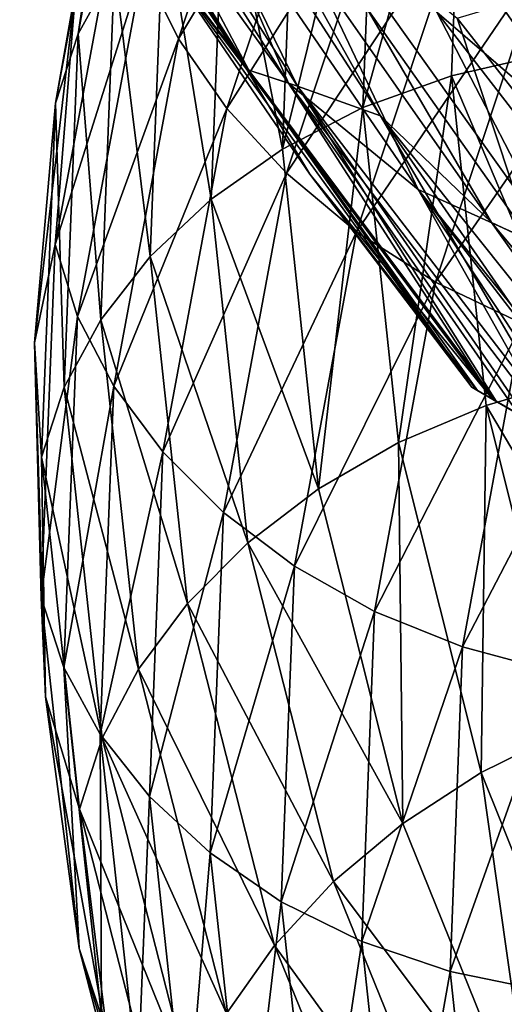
# Model space of a CAD drawing. Header units: metres. Extents: x -44 to 117, y -432 to 89.
# Tile 819 of 1056: x -19.05 to -17.03, y -83.34 to -79.23. Entities that reach past the tile are written whole.
import ezdxf

# ---------------------------------------------------------------- set-up
doc = ezdxf.new("R2010")
doc.units = ezdxf.units.M
doc.layers.add('solid_125568', color=7, linetype='CONTINUOUS')

msp = doc.modelspace()

# ---------------------------------------------------------------- linework, layer by layer
at = {"layer": 'solid_125568'}
for points in [[(-18.904844, -77.914719, 292.744202), (-17.892147, -79.505814, 292.744202), (-18.721895, -77.80909, 293.488617)], [(-18.536335, -77.816483, 912.456238), (-18.808662, -79.286423, 911.05896), (-18.629845, -78.10231, 912.686829)], [(-18.656071, -79.012489, 910.843872), (-18.808662, -79.286423, 911.05896), (-18.536335, -77.816483, 912.456238)], [(-18.721895, -77.80909, 293.488617), (-17.545706, -79.629097, 293.488617), (-18.146566, -78.550308, 293.729553)], [(-17.892147, -79.505814, 292.744202), (-17.545706, -79.629097, 293.488617), (-18.721895, -77.80909, 293.488617)], [(-19.015591, -77.978653, 291.980225), (-18.094738, -79.438011, 291.980225), (-18.904844, -77.914719, 292.744202)], [(-18.094738, -79.438011, 291.980225), (-17.892147, -79.505814, 292.744202), (-18.904844, -77.914719, 292.744202)], [(-18.538172, -79.005928, 913.319092), (-18.388649, -79.30838, 913.501099), (-17.910273, -77.877632, 914.861328)], [(-17.910273, -77.877632, 914.861328), (-18.388649, -79.30838, 913.501099), (-17.713833, -78.182236, 915.006592)], [(-18.925274, -77.926514, 272.815155), (-17.929621, -79.493332, 272.815155), (-19.020573, -77.981529, 273.273346)], [(-18.335989, -78.553909, 272.379822), (-17.929621, -79.493332, 272.815155), (-18.925274, -77.926514, 272.815155)], [(-12.863886, -77.927498, 267.378693), (-16.009871, -80.776581, 271.621307), (-17.225948, -79.221985, 271.621307)], [(-19.020573, -77.981529, 273.273346), (-18.103525, -79.435379, 273.273346), (-19.052559, -78, 273.742645)], [(-17.929621, -79.493332, 272.815155), (-18.103525, -79.435379, 273.273346), (-19.020573, -77.981529, 273.273346)], [(-19.015591, -77.978653, 291.980225), (-18.470243, -78.951988, 291.208344), (-18.094738, -79.438011, 291.980225)], [(-18.103525, -79.435379, 273.273346), (-18.470243, -78.951988, 273.742645), (-19.052559, -78, 273.742645)], [(-16.804518, -78.011787, 909.921143), (-16.855927, -79.371147, 908.690002), (-17.196711, -78.078072, 910.009705)], [(-17.196711, -78.078072, 910.009705), (-17.618666, -79.594292, 908.829895), (-17.564869, -78.188278, 910.128296)], [(-17.196711, -78.078072, 910.009705), (-17.249334, -79.461723, 908.74408), (-17.618666, -79.594292, 908.829895)], [(-16.855927, -79.371147, 908.690002), (-17.249334, -79.461723, 908.74408), (-17.196711, -78.078072, 910.009705)], [(-18.629845, -78.10231, 912.686829), (-18.903534, -79.575691, 911.278748), (-18.818146, -79.09465, 912.244263)], [(-18.808662, -79.286423, 911.05896), (-18.903534, -79.575691, 911.278748), (-18.629845, -78.10231, 912.686829)], [(-18.388649, -79.30838, 913.501099), (-18.186934, -79.598305, 913.661255), (-17.713833, -78.182236, 915.006592)], [(-17.713833, -78.182236, 915.006592), (-18.186934, -79.598305, 913.661255), (-17.47117, -78.470078, 915.12207)], [(-17.564869, -78.188278, 910.128296), (-17.955061, -79.767754, 908.946838), (-17.900169, -78.341911, 910.275635)], [(-17.564869, -78.188278, 910.128296), (-17.618666, -79.594292, 908.829895), (-17.955061, -79.767754, 908.946838)], [(-17.663307, -78.284103, 294.293182), (-16.580072, -79.822815, 294.293182), (-16.886318, -79.007492, 294.406891)], [(-17.310677, -79.196983, 294.138977), (-16.580072, -79.822815, 294.293182), (-17.663307, -78.284103, 294.293182)], [(-17.900169, -78.341911, 910.275635), (-17.955061, -79.767754, 908.946838), (-18.197004, -78.534332, 910.447327)], [(-18.186934, -79.598305, 913.661255), (-17.937754, -79.868759, 913.795959), (-17.47117, -78.470078, 915.12207)], [(-17.47117, -78.470078, 915.12207), (-17.937754, -79.868759, 913.795959), (-17.186892, -78.733879, 915.20459)], [(-18.197004, -78.534332, 910.447327), (-18.252874, -79.977203, 909.091064), (-18.450577, -78.759819, 910.638367)], [(-18.046795, -78.549721, 271.978149), (-17.388357, -79.936241, 272.379822), (-18.335989, -78.553909, 272.379822)], [(-18.335989, -78.553909, 272.379822), (-17.388357, -79.936241, 272.379822), (-17.929621, -79.493332, 272.815155)], [(-17.955061, -79.767754, 908.946838), (-18.252874, -79.977203, 909.091064), (-18.197004, -78.534332, 910.447327)], [(-18.146566, -78.550308, 293.729553), (-17.08144, -80.074089, 293.729553), (-17.968025, -78.552719, 293.949127)], [(-17.545706, -79.629097, 293.488617), (-17.08144, -80.074089, 293.729553), (-18.146566, -78.550308, 293.729553)], [(-18.046795, -78.549721, 271.978149), (-17.225948, -79.221985, 271.621307), (-16.917145, -80.14888, 271.978149)], [(-18.046795, -78.549721, 271.978149), (-16.917145, -80.14888, 271.978149), (-17.388357, -79.936241, 272.379822)], [(-17.968025, -78.552719, 293.949127), (-16.78293, -80.215462, 293.949127), (-17.310677, -79.196983, 294.138977)], [(-17.08144, -80.074089, 293.729553), (-16.78293, -80.215462, 293.949127), (-17.968025, -78.552719, 293.949127)], [(-18.63077, -78.697861, 913.119019), (-18.904499, -80.166641, 911.705872), (-18.538172, -79.005928, 913.319092)], [(-18.818146, -79.09465, 912.244263), (-18.904499, -80.166641, 911.705872), (-18.63077, -78.697861, 913.119019)], [(-17.937754, -79.868759, 913.795959), (-17.645842, -80.112846, 913.90155), (-17.186892, -78.733879, 915.20459)], [(-17.186892, -78.733879, 915.20459), (-17.645842, -80.112846, 913.90155), (-16.865625, -78.966446, 915.25061)], [(-18.450577, -78.759819, 910.638367), (-18.507269, -80.21666, 909.258057), (-18.656071, -79.012489, 910.843872)], [(-18.252874, -79.977203, 909.091064), (-18.507269, -80.21666, 909.258057), (-18.450577, -78.759819, 910.638367)], [(-17.164658, -80.761337, 273.742645), (-17.164658, -80.761337, 291.208344), (-18.470243, -78.951988, 291.208344)], [(-18.094738, -79.438011, 291.980225), (-18.470243, -78.951988, 291.208344), (-17.164658, -80.761337, 291.208344)], [(-17.840405, -79.87323, 273.742645), (-17.164658, -80.761337, 273.742645), (-18.470243, -78.951988, 291.208344)], [(-18.470243, -78.951988, 273.742645), (-17.840405, -79.87323, 273.742645), (-18.470243, -78.951988, 291.208344)], [(-18.103525, -79.435379, 273.273346), (-17.840405, -79.87323, 273.742645), (-18.470243, -78.951988, 273.742645)], [(-17.645842, -80.112846, 913.90155), (-17.31595, -80.323723, 913.974365), (-16.865625, -78.966446, 915.25061)], [(-16.865625, -78.966446, 915.25061), (-17.31595, -80.323723, 913.974365), (-16.512753, -79.161491, 915.25769)], [(-18.904499, -80.166641, 911.705872), (-18.810556, -80.466362, 911.911438), (-18.538172, -79.005928, 913.319092)], [(-18.538172, -79.005928, 913.319092), (-18.810556, -80.466362, 911.911438), (-18.388649, -79.30838, 913.501099)], [(-18.656071, -79.012489, 910.843872), (-18.713411, -80.480019, 909.44342), (-18.808662, -79.286423, 911.05896)], [(-18.507269, -80.21666, 909.258057), (-18.713411, -80.480019, 909.44342), (-18.656071, -79.012489, 910.843872)], [(-18.818146, -79.09465, 912.244263), (-18.990808, -80.576653, 910.81488), (-18.904499, -80.166641, 911.705872)], [(-18.903534, -79.575691, 911.278748), (-18.990808, -80.576653, 910.81488), (-18.818146, -79.09465, 912.244263)], [(-17.31595, -80.323723, 913.974365), (-16.953596, -80.495506, 914.011475), (-16.512753, -79.161491, 915.25769)], [(-17.310677, -79.196983, 294.138977), (-16.141567, -80.706779, 294.138977), (-16.580072, -79.822815, 294.293182)], [(-16.78293, -80.215462, 293.949127), (-16.141567, -80.706779, 294.138977), (-17.310677, -79.196983, 294.138977)], [(-16.917145, -80.14888, 271.978149), (-17.225948, -79.221985, 271.621307), (-16.009871, -80.776581, 271.621307)], [(-18.808662, -79.286423, 911.05896), (-18.86647, -80.761124, 909.642761), (-18.903534, -79.575691, 911.278748)], [(-18.713411, -80.480019, 909.44342), (-18.86647, -80.761124, 909.642761), (-18.808662, -79.286423, 911.05896)], [(-18.810556, -80.466362, 911.911438), (-18.658829, -80.756981, 912.103943), (-18.388649, -79.30838, 913.501099)], [(-18.388649, -79.30838, 913.501099), (-18.658829, -80.756981, 912.103943), (-18.186934, -79.598305, 913.661255)], [(-16.855927, -79.371147, 908.690002), (-16.714382, -80.722832, 907.458313), (-17.249334, -79.461723, 908.74408)], [(-18.103525, -79.435379, 273.273346), (-17.076038, -80.812508, 273.273407), (-17.840405, -79.87323, 273.742645)], [(-17.929621, -79.493332, 272.815155), (-17.076038, -80.812508, 273.273407), (-18.103525, -79.435379, 273.273346)], [(-17.140903, -80.775055, 291.593811), (-18.094738, -79.438011, 291.980225), (-17.164658, -80.761337, 291.208344)], [(-18.094738, -79.438011, 291.980225), (-17.062138, -80.820534, 291.980225), (-17.892147, -79.505814, 292.744202)], [(-17.140903, -80.775055, 291.593811), (-17.062138, -80.820534, 291.980225), (-18.094738, -79.438011, 291.980225)], [(-17.249334, -79.461723, 908.74408), (-17.470776, -80.992264, 907.530884), (-17.618666, -79.594292, 908.829895)], [(-17.249334, -79.461723, 908.74408), (-17.1045, -80.837517, 907.477905), (-17.470776, -80.992264, 907.530884)], [(-16.714382, -80.722832, 907.458313), (-17.1045, -80.837517, 907.477905), (-17.249334, -79.461723, 908.74408)], [(-17.388357, -79.936241, 272.379822), (-16.805696, -80.96859, 272.814819), (-17.929621, -79.493332, 272.815155)], [(-17.929621, -79.493332, 272.815155), (-16.805696, -80.96859, 272.814819), (-16.969135, -80.874229, 273.052368)], [(-17.929621, -79.493332, 272.815155), (-16.969135, -80.874229, 273.052368), (-17.076038, -80.812508, 273.273407)], [(-17.892147, -79.505814, 292.744202), (-16.739212, -81.006973, 292.757141), (-17.545706, -79.629097, 293.488617)], [(-16.928358, -80.897766, 292.371338), (-16.739212, -81.006973, 292.757141), (-17.892147, -79.505814, 292.744202)], [(-17.062138, -80.820534, 291.980225), (-16.928358, -80.897766, 292.371338), (-17.892147, -79.505814, 292.744202)], [(-18.903534, -79.575691, 911.278748), (-18.96162, -81.053833, 909.851746), (-18.990808, -80.576653, 910.81488)], [(-18.86647, -80.761124, 909.642761), (-18.96162, -81.053833, 909.851746), (-18.903534, -79.575691, 911.278748)], [(-18.658829, -80.756981, 912.103943), (-18.454121, -81.03196, 912.279358), (-18.186934, -79.598305, 913.661255)], [(-18.186934, -79.598305, 913.661255), (-18.454121, -81.03196, 912.279358), (-17.937754, -79.868759, 913.795959)], [(-17.618666, -79.594292, 908.829895), (-17.804419, -81.18541, 907.617432), (-17.955061, -79.767754, 908.946838)], [(-17.618666, -79.594292, 908.829895), (-17.470776, -80.992264, 907.530884), (-17.804419, -81.18541, 907.617432)], [(-17.545706, -79.629097, 293.488617), (-16.193218, -81.322205, 293.488617), (-17.08144, -80.074089, 293.729553)], [(-16.494106, -81.148483, 293.12854), (-16.193218, -81.322205, 293.488617), (-17.545706, -79.629097, 293.488617)], [(-16.739212, -81.006973, 292.757141), (-16.494106, -81.148483, 293.12854), (-17.545706, -79.629097, 293.488617)], [(-17.955061, -79.767754, 908.946838), (-17.804419, -81.18541, 907.617432), (-18.252874, -79.977203, 909.091064)], [(-18.454121, -81.03196, 912.279358), (-18.201242, -81.284744, 912.433777), (-17.937754, -79.868759, 913.795959)], [(-17.937754, -79.868759, 913.795959), (-18.201242, -81.284744, 912.433777), (-17.645842, -80.112846, 913.90155)], [(-17.143019, -80.773834, 273.509155), (-17.164658, -80.761337, 273.742645), (-17.840405, -79.87323, 273.742645)], [(-17.143019, -80.773834, 273.509155), (-17.840405, -79.87323, 273.742645), (-17.076038, -80.812508, 273.273407)], [(-17.388357, -79.936241, 272.379822), (-16.338966, -81.238052, 272.378693), (-16.423552, -81.189217, 272.44342)], [(-16.917145, -80.14888, 271.978149), (-16.338966, -81.238052, 272.378693), (-17.388357, -79.936241, 272.379822)], [(-17.388357, -79.936241, 272.379822), (-16.423552, -81.189217, 272.44342), (-16.637636, -81.06562, 272.631348)], [(-17.388357, -79.936241, 272.379822), (-16.637636, -81.06562, 272.631348), (-16.805696, -80.96859, 272.814819)], [(-18.252874, -79.977203, 909.091064), (-18.0998, -81.411736, 907.734192), (-18.507269, -80.21666, 909.258057)], [(-17.804419, -81.18541, 907.617432), (-18.0998, -81.411736, 907.734192), (-18.252874, -79.977203, 909.091064)], [(-17.08144, -80.074089, 293.729553), (-15.888701, -81.498016, 293.730103), (-16.78293, -80.215462, 293.949127)], [(-16.193218, -81.322205, 293.488617), (-15.888701, -81.498016, 293.730103), (-17.08144, -80.074089, 293.729553)], [(-18.201242, -81.284744, 912.433777), (-17.905003, -81.508789, 912.56311), (-17.645842, -80.112846, 913.90155)], [(-17.645842, -80.112846, 913.90155), (-17.905003, -81.508789, 912.56311), (-17.31595, -80.323723, 913.974365)], [(-18.990808, -80.576653, 910.81488), (-18.962614, -81.640106, 910.273743), (-18.904499, -80.166641, 911.705872)], [(-18.904499, -80.166641, 911.705872), (-18.962614, -81.640106, 910.273743), (-18.810556, -80.466362, 911.911438)], [(-18.507269, -80.21666, 909.258057), (-18.352102, -81.665039, 907.877197), (-18.713411, -80.480019, 909.44342)], [(-18.0998, -81.411736, 907.734192), (-18.352102, -81.665039, 907.877197), (-18.507269, -80.21666, 909.258057)], [(-17.905003, -81.508789, 912.56311), (-17.570219, -81.697624, 912.66333), (-17.31595, -80.323723, 913.974365)], [(-17.31595, -80.323723, 913.974365), (-17.570219, -81.697624, 912.66333), (-16.953596, -80.495506, 914.011475)], [(-18.962614, -81.640106, 910.273743), (-18.868401, -81.931419, 910.484863), (-18.810556, -80.466362, 911.911438)], [(-18.810556, -80.466362, 911.911438), (-18.868401, -81.931419, 910.484863), (-18.658829, -80.756981, 912.103943)], [(-18.713411, -80.480019, 909.44342), (-18.556534, -81.938995, 908.042419), (-18.86647, -80.761124, 909.642761)], [(-18.352102, -81.665039, 907.877197), (-18.556534, -81.938995, 908.042419), (-18.713411, -80.480019, 909.44342)], [(-17.570219, -81.697624, 912.66333), (-17.202486, -81.845772, 912.73114), (-16.953596, -80.495506, 914.011475)], [(-16.953596, -80.495506, 914.011475), (-17.202486, -81.845772, 912.73114), (-16.567438, -80.626122, 914.01355)], [(-18.990808, -80.576653, 910.81488), (-18.944788, -82.054092, 909.377991), (-18.962614, -81.640106, 910.273743)], [(-18.96162, -81.053833, 909.851746), (-18.944788, -82.054092, 909.377991), (-18.990808, -80.576653, 910.81488)], [(-17.202486, -81.845772, 912.73114), (-16.810598, -81.951683, 912.766418), (-16.567438, -80.626122, 914.01355)], [(-16.714382, -80.722832, 907.458313), (-16.383303, -82.054977, 906.242371), (-17.1045, -80.837517, 907.477905)], [(-18.86647, -80.761124, 909.642761), (-18.708309, -82.227203, 908.226013), (-18.96162, -81.053833, 909.851746)], [(-18.868401, -81.931419, 910.484863), (-18.716194, -82.210144, 910.688049), (-18.658829, -80.756981, 912.103943)], [(-18.556534, -81.938995, 908.042419), (-18.708309, -82.227203, 908.226013), (-18.86647, -80.761124, 909.642761)], [(-18.658829, -80.756981, 912.103943), (-18.716194, -82.210144, 910.688049), (-18.454121, -81.03196, 912.279358)], [(-3.335342, -88.745697, 291.208344), (-17.164658, -80.761337, 291.208344), (-17.164658, -80.761337, 273.742645)], [(-3.359097, -88.731987, 291.593842), (-17.140903, -80.775055, 291.593811), (-17.164658, -80.761337, 291.208344)], [(-3.335342, -88.745697, 291.208344), (-3.359097, -88.731987, 291.593842), (-17.164658, -80.761337, 291.208344)], [(-17.143019, -80.773834, 273.509155), (-3.335342, -88.745697, 273.742645), (-17.164658, -80.761337, 273.742645)], [(-3.335342, -88.745697, 291.208344), (-17.164658, -80.761337, 273.742645), (-3.335342, -88.745697, 273.742645)], [(-17.143019, -80.773834, 273.509155), (-3.356982, -88.733208, 273.509155), (-3.335342, -88.745697, 273.742645)], [(-17.143019, -80.773834, 273.509155), (-17.076038, -80.812508, 273.273407), (-3.356982, -88.733208, 273.509155)], [(-3.437861, -88.686508, 291.980225), (-17.062138, -80.820534, 291.980225), (-17.140903, -80.775055, 291.593811)], [(-3.359097, -88.731987, 291.593842), (-3.437861, -88.686508, 291.980225), (-17.140903, -80.775055, 291.593811)], [(-17.076038, -80.812508, 273.273407), (-3.421493, -88.695961, 273.279877), (-3.356982, -88.733208, 273.509155)], [(-17.076038, -80.812508, 273.273407), (-16.969135, -80.874229, 273.052368), (-3.421493, -88.695961, 273.279877)], [(-3.571643, -88.609276, 292.371338), (-16.928358, -80.897766, 292.371338), (-17.062138, -80.820534, 291.980225)], [(-3.437861, -88.686508, 291.980225), (-3.571643, -88.609276, 292.371338), (-17.062138, -80.820534, 291.980225)], [(-17.1045, -80.837517, 907.477905), (-17.124775, -82.369812, 906.248535), (-17.470776, -80.992264, 907.530884)], [(-17.1045, -80.837517, 907.477905), (-16.765707, -82.193306, 906.227966), (-17.124775, -82.369812, 906.248535)], [(-16.383303, -82.054977, 906.242371), (-16.765707, -82.193306, 906.227966), (-17.1045, -80.837517, 907.477905)], [(-17.470776, -80.992264, 907.530884), (-17.451881, -82.582268, 906.304993), (-17.804419, -81.18541, 907.617432)], [(-17.470776, -80.992264, 907.530884), (-17.124775, -82.369812, 906.248535), (-17.451881, -82.582268, 906.304993)], [(-18.716194, -82.210144, 910.688049), (-18.51083, -82.470108, 910.878906), (-18.454121, -81.03196, 912.279358)], [(-18.454121, -81.03196, 912.279358), (-18.51083, -82.470108, 910.878906), (-18.201242, -81.284744, 912.433777)], [(-18.96162, -81.053833, 909.851746), (-18.802647, -82.523293, 908.424133), (-18.944788, -82.054092, 909.377991)], [(-18.708309, -82.227203, 908.226013), (-18.802647, -82.523293, 908.424133), (-18.96162, -81.053833, 909.851746)], [(-17.804419, -81.18541, 907.617432), (-17.451881, -82.582268, 906.304993), (-18.0998, -81.411736, 907.734192)], [(-18.51083, -82.470108, 910.878906), (-18.257135, -82.705132, 911.053223), (-18.201242, -81.284744, 912.433777)], [(-18.201242, -81.284744, 912.433777), (-18.257135, -82.705132, 911.053223), (-17.905003, -81.508789, 912.56311)], [(-18.0998, -81.411736, 907.734192), (-17.741482, -82.82515, 906.394592), (-18.352102, -81.665039, 907.877197)], [(-17.451881, -82.582268, 906.304993), (-17.741482, -82.82515, 906.394592), (-18.0998, -81.411736, 907.734192)], [(-18.257135, -82.705132, 911.053223), (-17.959948, -82.909035, 911.206604), (-17.905003, -81.508789, 912.56311)], [(-17.905003, -81.508789, 912.56311), (-17.959948, -82.909035, 911.206604), (-17.570219, -81.697624, 912.66333)], [(-18.962614, -81.640106, 910.273743), (-18.803661, -83.104897, 908.841064), (-18.868401, -81.931419, 910.484863)], [(-18.944788, -82.054092, 909.377991), (-18.803661, -83.104897, 908.841064), (-18.962614, -81.640106, 910.273743)], [(-18.352102, -81.665039, 907.877197), (-17.988832, -83.092033, 906.513794), (-18.556534, -81.938995, 908.042419)], [(-17.741482, -82.82515, 906.394592), (-17.988832, -83.092033, 906.513794), (-18.352102, -81.665039, 907.877197)], [(-17.959948, -82.909035, 911.206604), (-17.62409, -83.075737, 911.334595), (-17.570219, -81.697624, 912.66333)], [(-17.570219, -81.697624, 912.66333), (-17.62409, -83.075737, 911.334595), (-17.202486, -81.845772, 912.73114)], [(-17.62409, -83.075737, 911.334595), (-17.255173, -83.20015, 911.433472), (-17.202486, -81.845772, 912.73114)], [(-17.202486, -81.845772, 912.73114), (-17.255173, -83.20015, 911.433472), (-16.810598, -81.951683, 912.766418)], [(-18.868401, -81.931419, 910.484863), (-18.710251, -83.387848, 909.057739), (-18.716194, -82.210144, 910.688049)], [(-18.803661, -83.104897, 908.841064), (-18.710251, -83.387848, 909.057739), (-18.868401, -81.931419, 910.484863)], [(-18.556534, -81.938995, 908.042419), (-18.189236, -83.376366, 906.659119), (-18.708309, -82.227203, 908.226013)], [(-17.988832, -83.092033, 906.513794), (-18.189236, -83.376366, 906.659119), (-18.556534, -81.938995, 908.042419)], [(-17.255173, -83.20015, 911.433472), (-16.862024, -83.281258, 911.502319), (-16.810598, -81.951683, 912.766418)], [(-18.944788, -82.054092, 909.377991), (-18.680656, -83.523041, 907.943054), (-18.803661, -83.104897, 908.841064)], [(-18.802647, -82.523293, 908.424133), (-18.680656, -83.523041, 907.943054), (-18.944788, -82.054092, 909.377991)], [(-18.708309, -82.227203, 908.226013), (-18.338005, -83.671532, 906.827209), (-18.802647, -82.523293, 908.424133)], [(-18.716194, -82.210144, 910.688049), (-18.559311, -83.654747, 909.271606), (-18.51083, -82.470108, 910.878906)], [(-18.710251, -83.387848, 909.057739), (-18.559311, -83.654747, 909.271606), (-18.716194, -82.210144, 910.688049)], [(-18.189236, -83.376366, 906.659119), (-18.338005, -83.671532, 906.827209), (-18.708309, -82.227203, 908.226013)], [(-16.765707, -82.193306, 906.227966), (-16.584696, -83.714592, 904.999939), (-17.124775, -82.369812, 906.248535)], [(-17.124775, -82.369812, 906.248535), (-16.901558, -83.945755, 905.027039), (-17.451881, -82.582268, 906.304993)], [(-17.124775, -82.369812, 906.248535), (-16.584696, -83.714592, 904.999939), (-16.901558, -83.945755, 905.027039)], [(-18.559311, -83.654747, 909.271606), (-18.355639, -83.899796, 909.478027), (-18.51083, -82.470108, 910.878906)], [(-18.51083, -82.470108, 910.878906), (-18.355639, -83.899796, 909.478027), (-18.257135, -82.705132, 911.053223)], [(-18.802647, -82.523293, 908.424133), (-18.430462, -83.970924, 907.014648), (-18.680656, -83.523041, 907.943054)], [(-18.338005, -83.671532, 906.827209), (-18.430462, -83.970924, 907.014648), (-18.802647, -82.523293, 908.424133)], [(-17.451881, -82.582268, 906.304993), (-16.901558, -83.945755, 905.027039), (-17.741482, -82.82515, 906.394592)], [(-18.355639, -83.899796, 909.478027), (-18.104036, -84.117172, 909.672241), (-18.257135, -82.705132, 911.053223)], [(-18.257135, -82.705132, 911.053223), (-18.104036, -84.117172, 909.672241), (-17.959948, -82.909035, 911.206604)], [(-17.741482, -82.82515, 906.394592), (-17.182096, -84.204689, 905.090149), (-17.988832, -83.092033, 906.513794)], [(-16.901558, -83.945755, 905.027039), (-17.182096, -84.204689, 905.090149), (-17.741482, -82.82515, 906.394592)], [(-18.104036, -84.117172, 909.672241), (-17.809299, -84.301079, 909.849609), (-17.959948, -82.909035, 911.206604)], [(-17.959948, -82.909035, 911.206604), (-17.809299, -84.301079, 909.849609), (-17.62409, -83.075737, 911.334595)], [(-17.988832, -83.092033, 906.513794), (-17.421694, -84.484734, 905.186096), (-18.189236, -83.376366, 906.659119)], [(-17.182096, -84.204689, 905.090149), (-17.421694, -84.484734, 905.186096), (-17.988832, -83.092033, 906.513794)], [(-17.809299, -84.301079, 909.849609), (-17.476215, -84.445801, 910.005371), (-17.62409, -83.075737, 911.334595)], [(-17.62409, -83.075737, 911.334595), (-17.476215, -84.445801, 910.005371), (-17.255173, -83.20015, 911.433472)], [(-18.803661, -83.104897, 908.841064), (-18.431482, -84.54792, 907.426514), (-18.710251, -83.387848, 909.057739)], [(-18.680656, -83.523041, 907.943054), (-18.431482, -84.54792, 907.426514), (-18.803661, -83.104897, 908.841064)], [(-17.476215, -84.445801, 910.005371), (-17.110334, -84.546654, 910.135315), (-17.255173, -83.20015, 911.433472)], [(-17.255173, -83.20015, 911.433472), (-17.110334, -84.546654, 910.135315), (-16.862024, -83.281258, 911.502319)], [(-17.110334, -84.546654, 910.135315), (-16.720425, -84.603142, 910.237732), (-16.862024, -83.281258, 911.502319)]]:
    msp.add_3dface(points, dxfattribs=at)

doc.saveas('drawing.dxf')
